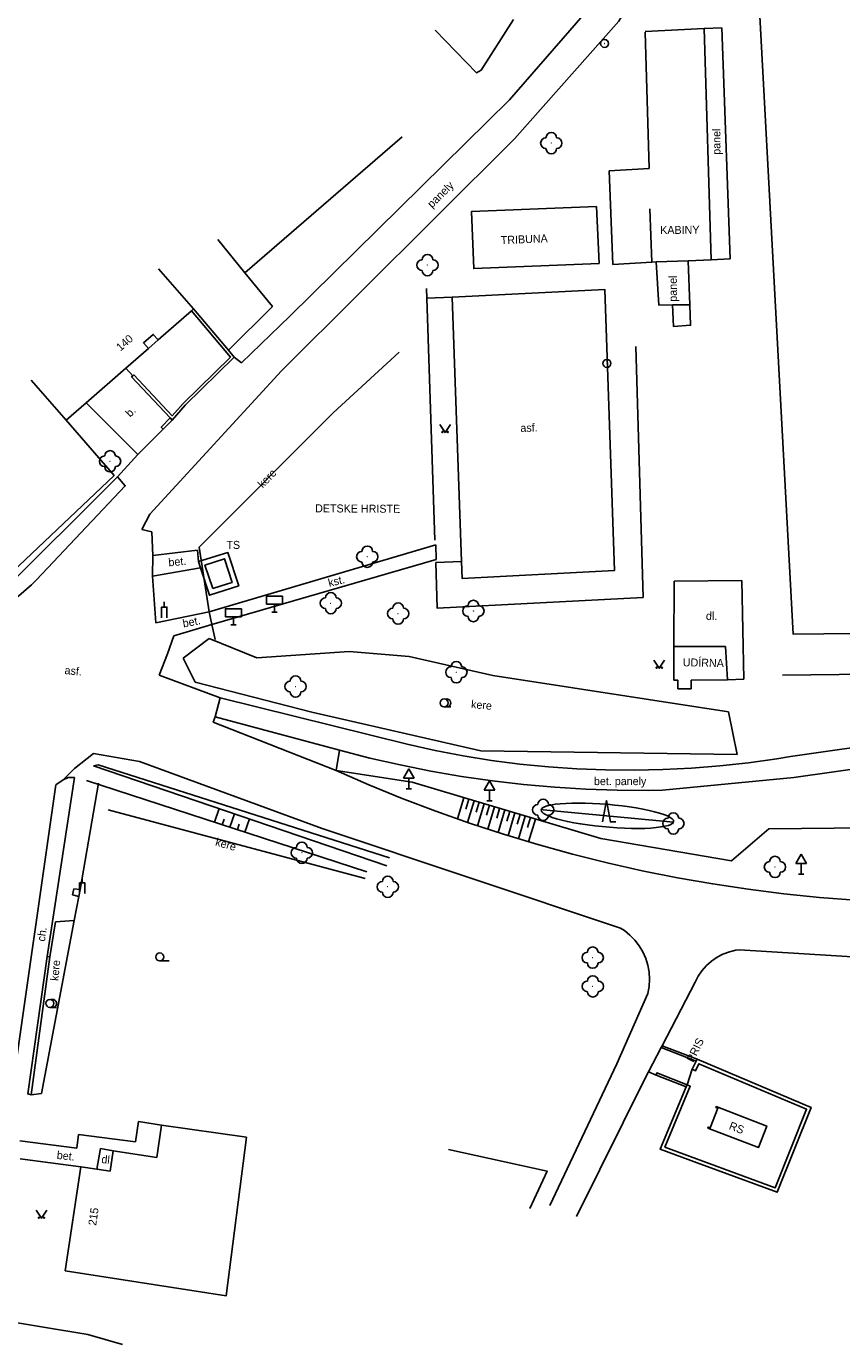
# Model space of a CAD drawing. Extents: x -582162 to -561283, y -1187583 to -1183539.
# Drawn here: x -570771.6 to -570695.2, y -1184999.2 to -1184875.7 of the extents above; entities that cross this region are included whole.
import ezdxf

# ---------------------------------------------------------------- set-up
doc = ezdxf.new("R2010")
doc.units = 0
for name, color, linetype in [('Vrstva 1', 7, 'Continuous'), ('Vrstva 10', 7, 'Continuous'), ('Vrstva 11', 7, 'Continuous'), ('Vrstva 12', 7, 'Continuous'), ('Vrstva 14', 7, 'Continuous'), ('Vrstva 3', 7, 'Continuous'), ('Vrstva 4', 7, 'Continuous'), ('Vrstva 5', 7, 'Continuous'), ('Vrstva 6', 7, 'Continuous'), ('Vrstva 9', 7, 'Continuous')]:
    doc.layers.add(name, color=color, linetype=linetype)

# ---------------------------------------------------------------- blocks, each defined once
blk = doc.blocks.new('1.079')
at = {"layer": 'Vrstva 1'}
for radius in [0.75, 0.001]:
    blk.add_circle((0, -0.001), radius, dxfattribs=at)
blk = doc.blocks.new('3.130')
at = {"layer": 'Vrstva 1'}
blk.add_circle((0, 0), 0.001, dxfattribs=at)
for centre, start, end in [((-1, 0), 90, 270), ((0, 1), 0, 180), ((1, 0), 270, 90), ((0, -1), 180, 360)]:
    blk.add_arc(centre, 1, start, end, dxfattribs=at)
blk = doc.blocks.new('3.040')
at = {"layer": 'Vrstva 1'}
blk.add_line((0, -0.75), (1.75, -0.75), dxfattribs=at)
blk.add_circle((0, 0), 0.75, dxfattribs=at)
blk = doc.blocks.new('3.080')
at = {"layer": 'Vrstva 1'}
blk.add_lwpolyline([(-0.75, 0), (0, 4), (0.75, 0), (1.75, 0)], dxfattribs=at)
blk = doc.blocks.new('3.110')
at = {"layer": 'Vrstva 1'}
blk.add_line((0, -0.75), (1.25, -0.75), dxfattribs=at)
blk.add_circle((0, 0), 0.75, dxfattribs=at)
blk.add_arc((0.5, 0), 0.75, 249.4944, 109.0474, dxfattribs=at)
blk = doc.blocks.new('3.140')
at = {"layer": 'Vrstva 1'}
blk.add_lwpolyline([(-1, 1.5), (0, 0), (1, 1.5)], dxfattribs=at)
for centre in [(-0.5, 0.1), (0.5, 0.1)]:
    blk.add_circle(centre, 0.1, dxfattribs=at)
blk = doc.blocks.new('4.120')
at = {"layer": 'Vrstva 1'}
blk.add_line((0, 2), (0, 3), dxfattribs=at)
blk.add_lwpolyline([(-0.5, 0), (-0.5, 2), (0.5, 2), (0.5, 0)], dxfattribs=at)
blk = doc.blocks.new('5.261')
at = {"layer": 'Vrstva 1'}
for p, q in [((-0.5, 0), (0.5, 0)), ((0, 1.5), (0, 0))]:
    blk.add_line(p, q, dxfattribs=at)
blk.add_lwpolyline([(-1.5, 1.5), (1.5, 1.5), (1.5, 3), (-1.5, 3)], close=True, dxfattribs=at)
blk = doc.blocks.new('5.270')
at = {"layer": 'Vrstva 1'}
for p, q in [((0, 3.732), (-1, 2)), ((0, 3.732), (1, 2)), ((-1, 2), (1, 2)), ((-0.5, 0), (0.5, 0)), ((0, 0), (0, 2))]:
    blk.add_line(p, q, dxfattribs=at)

msp = doc.modelspace()

# ---------------------------------------------------------------- linework, layer by layer
at = {"layer": 'Vrstva 10'}
for points in [[(-570726.36, -1184882.57), (-570718.61, -1184873.67), (-570714.79, -1184866.89), (-570713.39, -1184862.38), (-570712.91, -1184859.63), (-570708.8, -1184836.94), (-570706.02, -1184830.82), (-570702.18, -1184826.33), (-570693.31, -1184820.13), (-570687.61, -1184817.38), (-570678.43, -1184814.64), (-570673.9, -1184814.18), (-570669.63, -1184813.74), (-570664.62, -1184814.73), (-570649, -1184816.71), (-570643.08, -1184817.87)], [(-570652.54, -1184837.47), (-570647.54, -1184837.19), (-570645.9, -1184866.57), (-570642.4, -1184932.04), (-570699.8, -1184932.66), (-570703.3, -1184867.19), (-570704.01, -1184854.57)], [(-570725.89, -1184886.25), (-570716.12, -1184875.2), (-570712.3, -1184868.58), (-570710.76, -1184863.43), (-570710.1, -1184859.65)], [(-570707.47, -1184897.59), (-570705.7, -1184897.48), (-570706.48, -1184875.84), (-570708.13, -1184875.89)], [(-570752.15, -1184906.71), (-570751.48, -1184907.23), (-570746.96, -1184902.87), (-570726.36, -1184882.57)], [(-570725.89, -1184886.25), (-570747.72, -1184907.99), (-570760.08, -1184921.42)], [(-570711.09, -1184901.8), (-570712.37, -1184901.81), (-570712.63, -1184897.77)], [(-570709.46, -1184901.79), (-570709.62, -1184897.67)], [(-570731.74, -1184901.08), (-570717.42, -1184900.36), (-570716.52, -1184926.68), (-570730.8, -1184927.44), (-570730.86, -1184925.84)], [(-570734.12, -1184901.16), (-570731.74, -1184901.08)], [(-570730.86, -1184925.84), (-570731.74, -1184901.08)], [(-570711.09, -1184901.8), (-570710.99, -1184903.83), (-570709.39, -1184903.71), (-570709.46, -1184901.79)], [(-570709.46, -1184901.79), (-570711.09, -1184901.8)], [(-570766.03, -1184910.98), (-570761.19, -1184915.82)], [(-570761.19, -1184915.82), (-570758.8, -1184913.44)], [(-570776.18, -1184931.75), (-570774.85, -1184930.92), (-570774.08, -1184930.38), (-570773.57, -1184930.02), (-570772.34, -1184929.06), (-570771.15, -1184928.03), (-570770.67, -1184927.58), (-570762.37, -1184918.77), (-570763.11, -1184917.9), (-570761.19, -1184915.82)], [(-570763.11, -1184917.9), (-570774.27, -1184929.03)], [(-570760.82, -1184922.84), (-570760.08, -1184921.42)], [(-570759.88, -1184923.06), (-570760.82, -1184922.84)], [(-570759.77, -1184925.29), (-570759.88, -1184923.06)], [(-570755.61, -1184924.8), (-570759.77, -1184925.29)], [(-570755.61, -1184924.8), (-570755.51, -1184925.85)], [(-570755.51, -1184925.85), (-570752.75, -1184925.02), (-570751.73, -1184928.13), (-570754.47, -1184929.02), (-570755.32, -1184926.45), (-570755.51, -1184925.85)], [(-570754.5, -1184930.58), (-570733.27, -1184924.29)], [(-570733.24, -1184925.67), (-570733.27, -1184924.29)], [(-570759.77, -1184925.29), (-570759.81, -1184927.21)], [(-570733.24, -1184925.67), (-570754.26, -1184931.74)], [(-570730.86, -1184925.84), (-570733.27, -1184925.93)], [(-570759.81, -1184927.21), (-570755.32, -1184926.45)], [(-570759.81, -1184927.21), (-570759.51, -1184931.59)], [(-570710.94, -1184927.7), (-570710.97, -1184933.81)], [(-570704.58, -1184927.63), (-570710.94, -1184927.7)], [(-570704.4, -1184936.89), (-570704.58, -1184927.63)], [(-570759.51, -1184931.59), (-570754.5, -1184930.58)], [(-570754.26, -1184931.74), (-570754.5, -1184930.58)], [(-570754.26, -1184931.74), (-570757.83, -1184932.81)], [(-570757.83, -1184932.81), (-570758.4, -1184934.5)], [(-570758.4, -1184934.5), (-570759.19, -1184936.49)], [(-570759.19, -1184936.49), (-570753.49, -1184938.63)], [(-570705.95, -1184936.94), (-570704.4, -1184936.89)], [(-570753.49, -1184938.63), (-570753.94, -1184940.42)], [(-570660.13, -1184938.45), (-570700.03, -1184944.12), (-570701.33, -1184944.33), (-570703.98, -1184944.71), (-570706.65, -1184945), (-570709.32, -1184945.22), (-570712, -1184945.35), (-570714.68, -1184945.41), (-570717.36, -1184945.38), (-570720.04, -1184945.28), (-570722.72, -1184945.09), (-570725.39, -1184944.83), (-570728.05, -1184944.49), (-570730.7, -1184944.06), (-570733.33, -1184943.56), (-570735.95, -1184942.98), (-570753.49, -1184938.63)], [(-570742.61, -1184945.44), (-570754.12, -1184940.9), (-570753.94, -1184940.42)], [(-570753.94, -1184940.42), (-570742.29, -1184943.54)], [(-570742.29, -1184943.54), (-570739.46, -1184944.27), (-570736.6, -1184944.92), (-570733.73, -1184945.5), (-570730.85, -1184945.99), (-570727.95, -1184946.41), (-570725.04, -1184946.75), (-570722.13, -1184947), (-570719.2, -1184947.18), (-570716.28, -1184947.28), (-570713.35, -1184947.3), (-570712.02, -1184947.28), (-570699.73, -1184946.08), (-570659.58, -1184940.41)], [(-570742.61, -1184945.44), (-570742.29, -1184943.54)], [(-570765.35, -1184943.84), (-570767.11, -1184945.25)], [(-570761.03, -1184944.59), (-570765.35, -1184943.84)], [(-570743.92, -1184950.87), (-570761.03, -1184944.59)], [(-570767.11, -1184946.08), (-570769.67, -1184962.88)], [(-570767.11, -1184945.25), (-570768.19, -1184946.31)], [(-570767.71, -1184946.1), (-570767.11, -1184946.08)], [(-570742.61, -1184945.44), (-570739.53, -1184946.78), (-570736.42, -1184948.06), (-570733.28, -1184949.25), (-570730.11, -1184950.37), (-570726.92, -1184951.42), (-570723.7, -1184952.39), (-570720.46, -1184953.28), (-570717.2, -1184954.1), (-570713.92, -1184954.83), (-570710.63, -1184955.49), (-570707.32, -1184956.07), (-570704, -1184956.57), (-570700.66, -1184957), (-570697.32, -1184957.34), (-570693.97, -1184957.6), (-570690.61, -1184957.78), (-570688.05, -1184957.87), (-570667.78, -1184958.72), (-570659.99, -1184959.13), (-570630.61, -1184958.78)], [(-570768.86, -1184946.78), (-570773.03, -1184975.83)], [(-570768.86, -1184946.78), (-570768.19, -1184946.31)], [(-570768.19, -1184946.31), (-570767.71, -1184946.1)], [(-570722.59, -1184986.22), (-570716.3, -1184972.93), (-570713.41, -1184966.33), (-570713.29, -1184965.67), (-570713.25, -1184965.01), (-570713.28, -1184964.34), (-570713.4, -1184963.69), (-570713.6, -1184963.05), (-570713.87, -1184962.44), (-570714.21, -1184961.87), (-570714.61, -1184961.34), (-570715.08, -1184960.86), (-570715.6, -1184960.45), (-570715.95, -1184960.22), (-570743.92, -1184950.87)], [(-570767.32, -1184957.09), (-570767.19, -1184956.54)], [(-570766.73, -1184957.25), (-570767.32, -1184957.09)], [(-570767.19, -1184956.54), (-570766.59, -1184956.6)], [(-570766.59, -1184956.6), (-570766.73, -1184957.25)], [(-570769.67, -1184962.88), (-570771.49, -1184975.75), (-570771.17, -1184975.84)], [(-570771.17, -1184975.84), (-570769.43, -1184962.89)], [(-570769.43, -1184962.89), (-570769.67, -1184962.88)], [(-570538.81, -1184964.43), (-570600.9, -1184964.32), (-570630.54, -1184964.32), (-570660.12, -1184964.54), (-570669.46, -1184964.42), (-570704.81, -1184962.25), (-570705.15, -1184962.29), (-570705.76, -1184962.43), (-570706.36, -1184962.65), (-570706.92, -1184962.94), (-570707.45, -1184963.3), (-570707.92, -1184963.72), (-570708.33, -1184964.2), (-570708.69, -1184964.72), (-570708.97, -1184965.29), (-570712.07, -1184971.23)], [(-570712.16, -1184971.4), (-570713.35, -1184973.69)], [(-570712.07, -1184971.23), (-570712.16, -1184971.4)], [(-570713.35, -1184973.69), (-570713.52, -1184974.03), (-570720.08, -1184987.23)], [(-570761.13, -1184978.35), (-570761.4, -1184980.24)], [(-570761.13, -1184978.35), (-570758.97, -1184978.69)], [(-570772.25, -1184980.14), (-570766.92, -1184980.85)], [(-570766.74, -1184979.54), (-570766.92, -1184980.85)], [(-570761.4, -1184980.24), (-570766.74, -1184979.54)], [(-570766.52, -1184982.59), (-570772.21, -1184981.84)], [(-570764.7, -1184980.86), (-570765.02, -1184982.8)], [(-570764.7, -1184980.86), (-570763.49, -1184981.1)], [(-570765.88, -1184998.3), (-570774.4, -1184996.88)], [(-570762.64, -1184999.25), (-570765.88, -1184998.3)]]:
    msp.add_lwpolyline(points, dxfattribs=at)
at = {"layer": 'Vrstva 11'}
for points in [[(-570736.7, -1184906.24), (-570742.9, -1184911.93)], [(-570742.9, -1184911.93), (-570755.43, -1184924.52)], [(-570754.5, -1184933.08), (-570756.94, -1184934.92)], [(-570750.04, -1184934.87), (-570754.5, -1184933.08)], [(-570756.94, -1184934.92), (-570755.83, -1184937.16)], [(-570741.38, -1184934.3), (-570750.04, -1184934.87)], [(-570735.78, -1184934.74), (-570741.38, -1184934.3)], [(-570727.94, -1184936.54), (-570735.78, -1184934.74)], [(-570755.83, -1184937.16), (-570744.88, -1184939.97)], [(-570705.84, -1184939.95), (-570727.94, -1184936.54)], [(-570744.88, -1184939.97), (-570729.05, -1184943.6)], [(-570705.84, -1184939.95), (-570705.03, -1184943.94)], [(-570729.05, -1184943.6), (-570705.03, -1184943.94)], [(-570764.88, -1184946.64), (-570766.59, -1184956.6)], [(-570710.99, -1184950.22), (-570711.01, -1184950.1), (-570711.12, -1184949.97), (-570711.31, -1184949.84), (-570711.57, -1184949.7), (-570711.91, -1184949.57), (-570712.31, -1184949.43), (-570712.77, -1184949.3), (-570713.29, -1184949.18), (-570713.87, -1184949.06), (-570714.48, -1184948.95), (-570715.13, -1184948.85), (-570715.8, -1184948.76), (-570716.5, -1184948.68), (-570717.2, -1184948.61), (-570717.9, -1184948.56), (-570718.59, -1184948.52), (-570719.27, -1184948.5), (-570719.92, -1184948.49), (-570720.53, -1184948.5), (-570721.1, -1184948.52), (-570721.62, -1184948.56), (-570722.08, -1184948.61), (-570722.48, -1184948.68), (-570722.82, -1184948.75), (-570723.08, -1184948.84), (-570723.26, -1184948.95), (-570723.37, -1184949.06), (-570723.4, -1184949.17), (-570723.34, -1184949.3), (-570723.21, -1184949.43), (-570723, -1184949.56), (-570722.72, -1184949.7), (-570722.37, -1184949.83), (-570721.95, -1184949.96), (-570721.47, -1184950.09), (-570720.93, -1184950.22), (-570720.35, -1184950.33), (-570719.72, -1184950.44), (-570719.06, -1184950.54), (-570718.38, -1184950.63), (-570717.69, -1184950.7), (-570716.98, -1184950.76), (-570716.28, -1184950.81), (-570715.59, -1184950.85), (-570714.93, -1184950.87), (-570714.29, -1184950.87), (-570713.69, -1184950.86), (-570713.13, -1184950.83), (-570712.62, -1184950.79), (-570712.18, -1184950.73), (-570711.8, -1184950.66), (-570711.48, -1184950.58), (-570711.25, -1184950.49), (-570711.08, -1184950.38), (-570711, -1184950.27), (-570710.99, -1184950.22)], [(-570763.97, -1184949.12), (-570739.88, -1184955.57)], [(-570723.21, -1184949.12), (-570711, -1184950.27)], [(-570766.73, -1184957.25), (-570767.16, -1184959.51)], [(-570770.23, -1184975.71), (-570767.16, -1184959.51)], [(-570768.89, -1184959.61), (-570769.43, -1184962.89)], [(-570767.16, -1184959.51), (-570768.89, -1184959.61)], [(-570771.17, -1184975.84), (-570770.23, -1184975.71)]]:
    msp.add_lwpolyline(points, dxfattribs=at)
at = {"layer": 'Vrstva 12'}
for points in [[(-570730.64, -1184947.99), (-570731.24, -1184949.98)], [(-570730.16, -1184948.13), (-570730.44, -1184949.05)], [(-570729.68, -1184948.27), (-570730.29, -1184950.31)], [(-570729.2, -1184948.42), (-570729.48, -1184949.34)], [(-570728.73, -1184948.56), (-570729.35, -1184950.63)], [(-570754, -1184950.29), (-570753.56, -1184949.01)], [(-570752.14, -1184949.5), (-570752.57, -1184950.75)], [(-570728.25, -1184948.7), (-570728.52, -1184949.62)], [(-570727.77, -1184948.85), (-570728.4, -1184950.95)], [(-570727.29, -1184948.99), (-570727.56, -1184949.91)], [(-570726.81, -1184949.13), (-570727.44, -1184951.25)], [(-570726.33, -1184949.27), (-570726.61, -1184950.2)], [(-570725.85, -1184949.42), (-570726.49, -1184951.55)], [(-570725.37, -1184949.56), (-570725.65, -1184950.48)], [(-570724.89, -1184949.71), (-570725.53, -1184951.85)], [(-570753.28, -1184950.52), (-570753.11, -1184950.01)], [(-570751.86, -1184950.98), (-570751.68, -1184950.47)], [(-570751.15, -1184951.22), (-570750.72, -1184949.98)], [(-570724.41, -1184949.85), (-570724.69, -1184950.77)], [(-570723.94, -1184949.99), (-570724.57, -1184952.13)]]:
    msp.add_lwpolyline(points, dxfattribs=at)
at = {"layer": 'Vrstva 4'}
for points in [[(-570717.02, -1184889.25), (-570713.28, -1184889.01), (-570713.65, -1184876.25)], [(-570708.13, -1184875.89), (-570713.66, -1184876.17)], [(-570707.47, -1184897.59), (-570708.13, -1184875.89)], [(-570716.69, -1184898.01), (-570717.02, -1184889.25)], [(-570717.95, -1184897.92), (-570718.22, -1184892.58), (-570729.93, -1184893.05), (-570729.71, -1184898.39), (-570717.95, -1184897.92)], [(-570713.21, -1184892.79), (-570713.03, -1184897.78), (-570712.63, -1184897.77)], [(-570716.69, -1184898.01), (-570713.03, -1184897.78)], [(-570712.63, -1184897.77), (-570709.62, -1184897.67)], [(-570709.62, -1184897.67), (-570707.47, -1184897.59)], [(-570755.96, -1184902.17), (-570759.25, -1184898.41)], [(-570759.29, -1184905.09), (-570756.16, -1184902.35)], [(-570756.16, -1184902.35), (-570755.96, -1184902.17)], [(-570760.2, -1184905.88), (-570760.66, -1184905.37), (-570759.75, -1184904.57), (-570759.29, -1184905.09)], [(-570760.2, -1184905.88), (-570759.29, -1184905.09)], [(-570762.31, -1184907.73), (-570760.2, -1184905.88)], [(-570766.03, -1184910.98), (-570762.31, -1184907.73)], [(-570771.18, -1184908.84), (-570767.89, -1184912.61)], [(-570767.89, -1184912.61), (-570766.03, -1184910.98)], [(-570754.16, -1184928.39), (-570754.9, -1184926.2), (-570753.06, -1184925.59), (-570752.36, -1184927.81), (-570752.8, -1184927.95), (-570754.16, -1184928.39)], [(-570710.97, -1184933.81), (-570706.11, -1184933.82)], [(-570710.96, -1184936.96), (-570710.97, -1184933.81)], [(-570706.11, -1184933.82), (-570705.95, -1184936.94)], [(-570710.58, -1184936.96), (-570710.96, -1184936.96)], [(-570710.58, -1184936.96), (-570710.58, -1184937.77)], [(-570705.95, -1184936.94), (-570709.35, -1184936.96)], [(-570709.35, -1184936.96), (-570709.35, -1184937.77)], [(-570710.58, -1184937.77), (-570709.35, -1184937.77)], [(-570706.99, -1184976.93), (-570702.26, -1184978.76), (-570703.04, -1184980.78), (-570707.77, -1184978.96), (-570707.74, -1184978.86), (-570707.55, -1184978.93), (-570706.84, -1184977.1), (-570707.03, -1184977.02), (-570706.99, -1184976.93)], [(-570758.97, -1184978.69), (-570759.4, -1184981.72)], [(-570763.49, -1184981.1), (-570763.78, -1184982.98)], [(-570759.4, -1184981.72), (-570763.49, -1184981.1)], [(-570766.52, -1184982.59), (-570768, -1184992.33)], [(-570763.78, -1184982.98), (-570765.02, -1184982.8), (-570766.52, -1184982.59)]]:
    msp.add_lwpolyline(points, dxfattribs=at)
at = {"layer": 'Vrstva 5'}
msp.add_lwpolyline([(-570768, -1184992.33), (-570752.92, -1184994.69), (-570751.02, -1184979.82), (-570758.97, -1184978.69)], dxfattribs=at)
at = {"layer": 'Vrstva 9'}
for points in [[(-570729.01, -1184879.8), (-570725.99, -1184875.06)], [(-570733.33, -1184876.06), (-570729.45, -1184880.05), (-570729.01, -1184879.8)], [(-570736.42, -1184886.04), (-570751.16, -1184898.78)], [(-570630.14, -1184886.61), (-570629.92, -1184886.95), (-570633.48, -1184916.55), (-570634.17, -1184934.64), (-570636.16, -1184947.03), (-570640.62, -1184949.22), (-570657.87, -1184948.27), (-570677.56, -1184950.67), (-570702.08, -1184950.91), (-570705.55, -1184953.89), (-570717.81, -1184951.82), (-570735.49, -1184946.54), (-570742.61, -1184945.44)], [(-570753.7, -1184895.66), (-570751.16, -1184898.78)], [(-570751.16, -1184898.78), (-570748.58, -1184901.94), (-570752.7, -1184906.05)], [(-570734.12, -1184901.16), (-570734.15, -1184900.27)], [(-570733.37, -1184923.85), (-570734.12, -1184901.16)], [(-570756.16, -1184902.35), (-570752.52, -1184906.69), (-570756.95, -1184911.03), (-570757.98, -1184912.19), (-570761.57, -1184908.36), (-570761.67, -1184908.45)], [(-570752.7, -1184906.05), (-570755.96, -1184902.17)], [(-570752.15, -1184906.71), (-570752.7, -1184906.05)], [(-570714.53, -1184905.71), (-570713.84, -1184929.22), (-570733.13, -1184930.23), (-570733.27, -1184925.93)], [(-570762.31, -1184907.73), (-570761.67, -1184908.45)], [(-570757.97, -1184912.6), (-570756.76, -1184911.21), (-570752.15, -1184906.71)], [(-570761.67, -1184908.45), (-570761.77, -1184908.54), (-570758.16, -1184912.4)], [(-570767.89, -1184912.61), (-570763.4, -1184917.8)], [(-570758.16, -1184912.4), (-570758.99, -1184913.25), (-570758.8, -1184913.44)], [(-570758.8, -1184913.44), (-570757.97, -1184912.6)], [(-570758.16, -1184912.4), (-570757.97, -1184912.6)], [(-570763.4, -1184917.8), (-570773.53, -1184927.39)], [(-570754.5, -1184930.58), (-570755.43, -1184924.52)], [(-570753.93, -1184933.17), (-570754.26, -1184931.74)], [(-570658.26, -1184936), (-570700.78, -1184936.49)], [(-570737.62, -1184953.64), (-570764.9, -1184944.92), (-570765.35, -1184944.99)], [(-570737.87, -1184954.36), (-570765.35, -1184944.99)], [(-570739.72, -1184954.93), (-570765.99, -1184946.39)], [(-570712.16, -1184971.4), (-570708.87, -1184972.68)], [(-570712.07, -1184971.23), (-570708.78, -1184972.5)], [(-570708.78, -1184972.5), (-570698.1, -1184977.01), (-570701.27, -1184984.97), (-570708.79, -1184982.21), (-570712.24, -1184980.93), (-570709.8, -1184975.1)], [(-570709.24, -1184973.44), (-570708.94, -1184973.59), (-570708.62, -1184972.93), (-570698.53, -1184977.19), (-570701.46, -1184984.55), (-570711.8, -1184980.74), (-570709.42, -1184975.04), (-570709.72, -1184974.91)], [(-570709.24, -1184973.44), (-570708.87, -1184972.68)], [(-570708.87, -1184972.68), (-570708.78, -1184972.5)], [(-570712.63, -1184973.98), (-570713.35, -1184973.69)], [(-570709.72, -1184974.91), (-570712.56, -1184973.79), (-570712.63, -1184973.98)], [(-570709.8, -1184975.1), (-570712.63, -1184973.98)], [(-570709.24, -1184973.44), (-570709.72, -1184974.91)], [(-570709.8, -1184975.1), (-570709.72, -1184974.91)], [(-570732.07, -1184980.97), (-570722.84, -1184982.98), (-570724.45, -1184986.49)]]:
    msp.add_lwpolyline(points, dxfattribs=at)

# ---------------------------------------------------------------- block references
at = {"layer": 'Vrstva 1', "xscale": 0.5, "yscale": 0.5}
for p in [(-570717.46, -1184877.3), (-570717.24, -1184907.28)]:
    msp.add_blockref('1.079', p, dxfattribs=at)
at = {"layer": 'Vrstva 11', "xscale": 0.5, "yscale": 0.5}
for p in [(-570722.45, -1184886.64), (-570734.05, -1184898.07), (-570763.79, -1184916.46), (-570739.69, -1184925.4), (-570743.11, -1184929.76), (-570736.8, -1184930.73), (-570729.75, -1184930.49), (-570731.34, -1184936.23), (-570746.41, -1184937.57), (-570723.21, -1184949.12), (-570711.01, -1184950.41), (-570745.82, -1184953.15), (-570701.49, -1184954.48), (-570737.77, -1184956.34), (-570718.57, -1184962.98), (-570718.56, -1184965.67)]:
    msp.add_blockref('3.130', p, dxfattribs=at)
at = {"layer": 'Vrstva 3', "xscale": 0.5, "yscale": 0.5}
for name, p in [('3.140', (-570732.4, -1184913.76)), ('3.140', (-570712.33, -1184935.85)), ('3.110', (-570732.49, -1184939.11)), ('3.080', (-570717.29, -1184950.26)), ('3.040', (-570759.13, -1184962.91)), ('3.110', (-570769.43, -1184967.27)), ('3.140', (-570770.22, -1184987.41))]:
    msp.add_blockref(name, p, dxfattribs=at)
at = {"layer": 'Vrstva 9', "xscale": 0.5, "yscale": 0.5}
for name, p in [('4.120', (-570758.71, -1184931.12)), ('5.261', (-570748.39, -1184930.61)), ('5.261', (-570752.24, -1184931.78)), ('5.270', (-570735.81, -1184947.16)), ('5.270', (-570728.24, -1184948.27)), ('5.270', (-570699.05, -1184955.16)), ('4.120', (-570766.39, -1184956.98))]:
    msp.add_blockref(name, p, dxfattribs=at)

# ---------------------------------------------------------------- texts
at = {"layer": 'Vrstva 14'}
for s, rotation, p in [('panel', 90, (-570706.6, -1184887.73)), ('panely', 44.868, (-570733.62, -1184892.76)), ('TRIBUNA', 2.307, (-570727.17, -1184896.11)), ('KABINY', 0.401, (-570712.24, -1184895.16)), ('panel', 90, (-570710.68, -1184901.5)), ('b.', 44.916, (-570761.9, -1184912.37)), ('asf.', 2.307, (-570725.33, -1184913.72)), ('kere', 45.945, (-570749.49, -1184919.02)), ('DETSKE HRISTE', 359.637, (-570744.58, -1184921.24)), ('bet.', 5.338, (-570758.29, -1184926.31)), ('kst.', 14.145, (-570743.25, -1184928.24)), ('bet.', 11.244, (-570756.91, -1184932.04)), ('dl.', 359.594, (-570707.96, -1184931.32)), ('UDÍRNA', 358.831, (-570710.13, -1184935.67)), ('asf.', 354.308, (-570768.08, -1184936.39)), ('kere', 354.775, (-570729.99, -1184939.58)), ('kere', 344.556, (-570753.98, -1184952.46)), ('ch.', 81.955, (-570769.9, -1184961.5)), ('kere', 84.775, (-570768.64, -1184965.18)), (' PRIS', 63.925, (-570709.27, -1184973.11)), ('RS', 338.893, (-570705.86, -1184979.03)), ('bet.', 354.308, (-570768.81, -1184981.84)), ('dl.', 354.308, (-570764.63, -1184982.23))]:
    msp.add_text(s, height=0.75, rotation=rotation, dxfattribs=at).set_placement(p)
for s, p in [('TS', (-570752.89, -1184924.67)), ('bet. panely', (-570718.45, -1184946.81))]:
    msp.add_text(s, height=0.75, dxfattribs=at).set_placement(p)
at = {"layer": 'Vrstva 6'}
for s, rotation, p in [('140', 41.173, (-570762.82, -1184906.18)), ('215', 81.587, (-570765.1, -1184988.13))]:
    msp.add_text(s, height=0.75, rotation=rotation, dxfattribs=at).set_placement(p)

doc.saveas('drawing.dxf')
